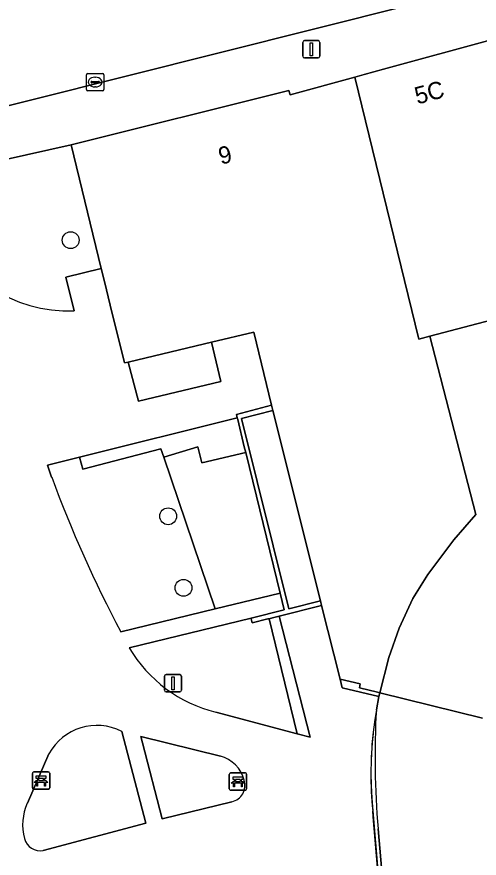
# Model space of a CAD drawing. Extents: x 161087 to 161926, y 382572 to 383873.
# Drawn here: x 161559.13 to 161585.97, y 383167.9 to 383216.69 of the extents above; entities that cross this region are included whole.
import ezdxf

# ---------------------------------------------------------------- set-up
doc = ezdxf.new("R2010")
doc.units = 0
for name, color, linetype in [('IMGEO_Bank', 7, 'Continuous'), ('IMGEO_Boom', 7, 'Continuous'), ('IMGEO_Erf', 7, 'Continuous'), ('IMGEO_Groenvoorziening', 7, 'Continuous'), ('IMGEO_Kolk', 7, 'Continuous'), ('IMGEO_Lichtmast', 7, 'Continuous'), ('IMGEO_Muur', 7, 'Continuous'), ('IMGEO_Pand', 7, 'Continuous'), ('IMGEO_Pand_nummerreeks', 7, 'Continuous'), ('IMGEO_Pand_overbouw', 7, 'Continuous'), ('IMGEO_Rijbaan_lokaal_gesloten', 7, 'Continuous'), ('IMGEO_Voetpad_halfverhard', 7, 'Continuous'), ('IMGEO_Voetpad_open', 7, 'Continuous')]:
    doc.layers.add(name, color=color, linetype=linetype)

msp = doc.modelspace()

# ---------------------------------------------------------------- linework, layer by layer
at = {"layer": 'IMGEO_Bank'}
for p, q in [((161560.118, 383172.9), (161560.959, 383172.9)), ((161560.959, 383172.9), (161560.118, 383172.9)), ((161571.54, 383172.846), (161572.381, 383172.846)), ((161572.381, 383172.846), (161571.54, 383172.846)), ((161560.043, 383171.975), (161560.043, 383172.816)), ((161560.043, 383172.816), (161560.043, 383171.975)), ((161560.352, 383172.406), (161560.352, 383172.512)), ((161560.396, 383172.512), (161560.396, 383172.406)), ((161560.684, 383172.518), (161560.402, 383172.518)), ((161560.402, 383172.4), (161560.684, 383172.4)), ((161560.69, 383172.406), (161560.69, 383172.512)), ((161560.734, 383172.512), (161560.734, 383172.406)), ((161561.043, 383172.825), (161561.043, 383171.984)), ((161561.043, 383171.984), (161561.043, 383172.825)), ((161571.465, 383171.921), (161571.465, 383172.762)), ((161571.465, 383172.762), (161571.465, 383171.921)), ((161571.774, 383172.352), (161571.774, 383172.458)), ((161571.818, 383172.458), (161571.818, 383172.352)), ((161572.106, 383172.464), (161571.824, 383172.464)), ((161571.824, 383172.346), (161572.106, 383172.346)), ((161572.112, 383172.352), (161572.112, 383172.458)), ((161572.156, 383172.458), (161572.156, 383172.352)), ((161572.465, 383172.771), (161572.465, 383171.93)), ((161572.465, 383171.93), (161572.465, 383172.771)), ((161560.968, 383171.9), (161560.127, 383171.9)), ((161560.127, 383171.9), (161560.968, 383171.9)), ((161560.74, 383172.298), (161560.347, 383172.298)), ((161572.162, 383172.244), (161571.769, 383172.244)), ((161572.39, 383171.846), (161571.549, 383171.846)), ((161571.549, 383171.846), (161572.39, 383171.846))]:
    msp.add_line(p, q, dxfattribs=at)
for points in [[(161560.29, 383172.298), (161560.148, 383172.298), (161560.26, 383172.4), (161560.346, 383172.4)], [(161560.346, 383172.518), (161560.26, 383172.518), (161560.26, 383172.679), (161560.823, 383172.679), (161560.823, 383172.518), (161560.74, 383172.518)], [(161560.74, 383172.4), (161560.823, 383172.4), (161560.935, 383172.298), (161560.796, 383172.298)], [(161571.712, 383172.244), (161571.57, 383172.244), (161571.682, 383172.346), (161571.768, 383172.346)], [(161571.768, 383172.464), (161571.682, 383172.464), (161571.682, 383172.625), (161572.245, 383172.625), (161572.245, 383172.464), (161572.162, 383172.464)], [(161572.162, 383172.346), (161572.245, 383172.346), (161572.357, 383172.244), (161572.218, 383172.244)], [(161560.34, 383172.291), (161560.34, 383172.084), (161560.297, 383172.084), (161560.297, 383172.291)], [(161560.79, 383172.291), (161560.79, 383172.084), (161560.746, 383172.084), (161560.746, 383172.291)], [(161571.762, 383172.237), (161571.762, 383172.03), (161571.719, 383172.03), (161571.719, 383172.237)], [(161572.212, 383172.237), (161572.212, 383172.03), (161572.168, 383172.03), (161572.168, 383172.237)]]:
    msp.add_lwpolyline(points, dxfattribs=at)
for centre, radius, start, end in [((161560.121, 383172.822), 0.0779, 92.4484, 184.2845), ((161560.121, 383172.822), 0.0779, 92.4484, 184.2845), ((161560.965, 383172.822), 0.0779, 2.4484, 94.2845), ((161560.965, 383172.822), 0.0779, 2.4484, 94.2845), ((161571.543, 383172.768), 0.0779, 92.4484, 184.2845), ((161571.543, 383172.768), 0.0779, 92.4484, 184.2845), ((161572.387, 383172.768), 0.0779, 2.4484, 94.2845), ((161572.387, 383172.768), 0.0779, 2.4484, 94.2845), ((161560.345, 383172.511), 0.00671, 2.8957, 87.1043), ((161560.345, 383172.407), 0.00671, 272.8957, 357.1043), ((161560.402, 383172.511), 0.00671, 92.8957, 177.1043), ((161560.402, 383172.407), 0.00671, 182.8957, 267.1043), ((161560.684, 383172.511), 0.00671, 2.8957, 87.1043), ((161560.684, 383172.407), 0.00671, 272.8957, 357.1043), ((161560.741, 383172.511), 0.00671, 92.8957, 177.1043), ((161560.741, 383172.407), 0.00671, 182.8957, 267.1043), ((161571.767, 383172.457), 0.00671, 2.8957, 87.1043), ((161571.767, 383172.353), 0.00671, 272.8957, 357.1043), ((161571.824, 383172.457), 0.00671, 92.8957, 177.1043), ((161571.824, 383172.353), 0.00671, 182.8957, 267.1043), ((161572.106, 383172.457), 0.00671, 2.8957, 87.1043), ((161572.106, 383172.353), 0.00671, 272.8957, 357.1043), ((161572.163, 383172.457), 0.00671, 92.8957, 177.1043), ((161572.163, 383172.353), 0.00671, 182.8957, 267.1043), ((161560.121, 383171.978), 0.0779, 182.4484, 274.2845), ((161560.121, 383171.978), 0.0779, 182.4484, 274.2845), ((161560.29, 383172.291), 0.00671, 2.8957, 87.1043), ((161560.347, 383172.291), 0.00671, 92.8957, 177.1043), ((161560.739, 383172.291), 0.00671, 2.8957, 87.1043), ((161560.796, 383172.291), 0.00671, 92.8957, 177.1043), ((161560.965, 383171.978), 0.0779, 272.4484, 4.2845), ((161560.965, 383171.978), 0.0779, 272.4484, 4.2845), ((161571.543, 383171.924), 0.0779, 182.4484, 274.2845), ((161571.543, 383171.924), 0.0779, 182.4484, 274.2845), ((161571.712, 383172.237), 0.00671, 2.8957, 87.1043), ((161571.769, 383172.237), 0.00671, 92.8957, 177.1043), ((161572.161, 383172.237), 0.00671, 2.8957, 87.1043), ((161572.218, 383172.237), 0.00671, 92.8957, 177.1043), ((161572.387, 383171.924), 0.0779, 272.4484, 4.2845), ((161572.387, 383171.924), 0.0779, 272.4484, 4.2845)]:
    msp.add_arc(centre, radius, start, end, dxfattribs=at)
at = {"layer": 'IMGEO_Boom'}
for centre in [(161562.26, 383203.738), (161567.914, 383187.729), (161568.805, 383183.58)]:
    msp.add_circle(centre, 0.489, dxfattribs=at)
at = {"layer": 'IMGEO_Erf'}
msp.add_lwpolyline([(161570.439, 383197.825), (161565.668, 383196.687), (161565.605, 383196.672), (161566.188, 383194.395), (161570.984, 383195.539)], close=True, dxfattribs=at)
at = {"layer": 'IMGEO_Groenvoorziening'}
for points in [[(161562.282, 383209.278), (161554.484, 383207.523), (161554.425, 383207.723), (161553.855, 383207.534), (161553.834, 383207.314), (161554.517, 383205.032)], [(161562.467, 383199.651), (161561.985, 383201.587), (161564.029, 383202.097), (161562.282, 383209.278)], [(161567.658, 383191.159), (161567.501, 383191.642), (161562.959, 383190.467), (161562.762, 383191.157), (161560.92, 383190.7), (161561.156, 383189.987)], [(161565.176, 383181.018), (161570.653, 383182.358), (161567.658, 383191.159)], [(161573.785, 383181.79), (161573.709, 383181.773), (161572.802, 383181.545), (161572.742, 383181.774), (161572.729, 383181.829), (161565.658, 383180.108)], [(161570.678, 383176.369), (161575.406, 383175.115), (161573.785, 383181.79)], [(161560.67, 383168.354), (161566.621, 383169.923), (161565.22, 383175.243)], [(161566.323, 383174.95), (161566.419, 383174.584), (161567.579, 383170.175), (161571.621, 383171.178)], [(161570.946, 383173.825), (161566.323, 383174.95)], [(161560.999, 383173.955), (161559.744, 383171.083)]]:
    msp.add_lwpolyline(points, dxfattribs=at)
for points in [[(161571.953, 383193.349), (161571.931, 383193.438), (161562.762, 383191.157), (161562.959, 383190.467), (161567.501, 383191.642), (161567.658, 383191.159), (161569.639, 383191.746), (161569.875, 383190.821), (161572.418, 383191.431), (161572.328, 383191.747)], [(161572.444, 383191.341), (161572.418, 383191.431), (161569.875, 383190.821), (161569.639, 383191.746), (161567.658, 383191.159), (161570.653, 383182.358), (161574.419, 383183.279)], [(161574.36, 383181.936), (161573.982, 383181.833), (161573.785, 383181.79), (161575.406, 383175.115), (161576.166, 383174.913)]]:
    msp.add_lwpolyline(points, close=True, dxfattribs=at)
for centre, radius, start, end in [((161562.11, 383207.687), 8.044, 199.2708, 272.5446), ((161629.082, 383215.047), 72.401, 200.25037, 208.03447), ((161572.595, 383184.182), 8.044, 210.4249, 256.2161), ((161563.766, 383172.448), 3.151, 62.5139, 151.4243), ((161570.411, 383171.914), 1.984, 14.7407, 74.3557), ((161571.411, 383172.121), 0.966, 282.5695, 17.9507), ((161562.498, 383169.825), 3.028, 155.4518, 194.9652), ((161560.479, 383169.267), 0.933, 193.9078, 281.8282)]:
    msp.add_arc(centre, radius, start, end, dxfattribs=at)
at = {"layer": 'IMGEO_Kolk'}
for p, q in [((161563.181, 383212.481), (161563.181, 383213.333)), ((161563.256, 383213.407), (161564.108, 383213.407)), ((161564.182, 383213.333), (161564.182, 383212.481)), ((161563.44, 383212.901), (161563.44, 383212.913)), ((161563.878, 383212.864), (161563.48, 383212.864)), ((161563.483, 383212.95), (161563.881, 383212.95)), ((161563.669, 383213.187), (161563.694, 383213.187)), ((161563.924, 383212.913), (161563.924, 383212.901)), ((161564.108, 383212.407), (161563.256, 383212.407)), ((161563.692, 383212.627), (161563.667, 383212.627))]:
    msp.add_line(p, q, dxfattribs=at)
for points in [[(161563.181, 383212.481), (161563.181, 383213.333)], [(161563.256, 383213.407), (161564.108, 383213.407)], [(161564.182, 383213.333), (161564.182, 383212.481)], [(161564.108, 383212.407), (161563.256, 383212.407)]]:
    msp.add_lwpolyline(points, dxfattribs=at)
for centre, radius, start, end in [((161563.258, 383213.331), 0.0765, 91.552, 178.448), ((161563.258, 383213.331), 0.0765, 91.552, 178.448), ((161564.106, 383213.331), 0.0765, 1.552, 88.448), ((161564.106, 383213.331), 0.0765, 1.552, 88.448), ((161563.48, 383212.91), 0.0403, 85.8775, 175.7526), ((161563.477, 383212.9), 0.0366, 178.938, 274.7102), ((161563.881, 383212.907), 0.043, 264.8664, 352.4533), ((161563.885, 383212.912), 0.0386, 1.7309, 96.639), ((161563.258, 383212.483), 0.0765, 181.552, 268.448), ((161563.258, 383212.483), 0.0765, 181.552, 268.448), ((161564.106, 383212.483), 0.0765, 271.552, 358.448), ((161564.106, 383212.483), 0.0765, 271.552, 358.448)]:
    msp.add_arc(centre, radius, start, end, dxfattribs=at)
for centre, major_axis, ratio, start_param, end_param in [((161563.668, 383212.907), (-0.387, 0.002), 0.722429, 4.712389, 7.853982), ((161563.693, 383212.907), (-0.39, 0.002), 0.717154, 1.570796, 4.712389)]:
    msp.add_ellipse(centre, major_axis=major_axis, ratio=ratio, start_param=start_param, end_param=end_param, dxfattribs=at)
at = {"layer": 'IMGEO_Lichtmast'}
for p, q in [((161575.83, 383215.31), (161576.62, 383215.31)), ((161576.62, 383215.31), (161575.83, 383215.31)), ((161575.73, 383214.41), (161575.73, 383215.21)), ((161575.73, 383215.21), (161575.73, 383214.41)), ((161576.72, 383215.21), (161576.72, 383214.41)), ((161576.72, 383214.41), (161576.72, 383215.21)), ((161576.62, 383214.31), (161575.83, 383214.31)), ((161575.83, 383214.31), (161576.62, 383214.31)), ((161567.701, 383177.647), (161567.701, 383178.447)), ((161567.701, 383178.447), (161567.701, 383177.647)), ((161567.801, 383178.547), (161568.591, 383178.547)), ((161568.591, 383178.547), (161567.801, 383178.547)), ((161568.691, 383178.447), (161568.691, 383177.647)), ((161568.691, 383177.647), (161568.691, 383178.447)), ((161568.591, 383177.547), (161567.801, 383177.547)), ((161567.801, 383177.547), (161568.591, 383177.547))]:
    msp.add_line(p, q, dxfattribs=at)
for points in [[(161576.15, 383215.185), (161576.3, 383215.185), (161576.3, 383214.435), (161576.15, 383214.435), (161576.15, 383215.185)], [(161568.121, 383178.422), (161568.271, 383178.422), (161568.271, 383177.672), (161568.121, 383177.672), (161568.121, 383178.422)]]:
    msp.add_lwpolyline(points, dxfattribs=at)
for centre, start, end in [((161575.83, 383215.21), 90, 180), ((161575.83, 383215.21), 90, 180), ((161576.62, 383215.21), 0, 90), ((161576.62, 383215.21), 360, 90), ((161575.83, 383214.41), 180, 270), ((161575.83, 383214.41), 180, 270), ((161576.62, 383214.41), 270, 0), ((161576.62, 383214.41), 270, 0), ((161567.801, 383178.447), 90, 180), ((161567.801, 383178.447), 90, 180), ((161568.591, 383178.447), 0, 90), ((161568.591, 383178.447), 360, 90), ((161567.801, 383177.647), 180, 270), ((161567.801, 383177.647), 180, 270), ((161568.591, 383177.647), 270, 0), ((161568.591, 383177.647), 270, 0)]:
    msp.add_arc(centre, 0.1, start, end, dxfattribs=at)
at = {"layer": 'IMGEO_Muur'}
msp.add_lwpolyline([(161572.178, 383193.405), (161574.001, 383193.854), (161573.921, 383194.175), (161571.885, 383193.627), (161571.931, 383193.438), (161571.953, 383193.349), (161572.328, 383191.747), (161572.418, 383191.431), (161572.444, 383191.341), (161574.419, 383183.279), (161574.656, 383182.312), (161572.729, 383181.829), (161572.742, 383181.774), (161572.802, 383181.545), (161573.709, 383181.773), (161573.785, 383181.79), (161573.982, 383181.833), (161574.36, 383181.936), (161576.822, 383182.554), (161576.754, 383182.829), (161574.912, 383182.363)], close=True, dxfattribs=at)
at = {"layer": 'IMGEO_Pand'}
for points in [[(161589.228, 383207.384), (161586.879, 383215.421), (161580.412, 383213.657), (161579.291, 383213.351), (161578.742, 383213.201), (161582.474, 383198.005), (161583.109, 383198.168), (161590.996, 383200.235)], [(161583.109, 383198.168), (161582.474, 383198.005), (161578.742, 383213.201), (161574.991, 383212.178), (161574.925, 383212.42), (161569.277, 383211.016), (161567.862, 383210.665), (161562.282, 383209.278), (161564.029, 383202.097), (161564.214, 383201.337), (161564.553, 383199.978), (161565.391, 383196.621), (161565.605, 383196.672), (161565.668, 383196.687), (161570.439, 383197.825), (161572.89, 383198.409), (161573.921, 383194.175), (161574.001, 383193.854), (161576.754, 383182.829), (161576.822, 383182.554), (161577.891, 383178.282), (161579.066, 383178.009), (161579.031, 383177.786), (161580.069, 383177.53), (161580.202, 383177.497), (161580.723, 383179.54), (161581.334, 383181.237), (161582.113, 383182.962), (161582.984, 383184.351), (161584.497, 383186.362), (161585.784, 383187.83)]]:
    msp.add_lwpolyline(points, close=True, dxfattribs=at)
msp.add_lwpolyline([(161608.776, 383195.666), (161616.708, 383197.697), (161615.877, 383199.633), (161613.257, 383205.741), (161590.996, 383200.235), (161583.109, 383198.168), (161585.784, 383187.83), (161584.497, 383186.362), (161582.984, 383184.351), (161582.113, 383182.962), (161581.334, 383181.237), (161580.723, 383179.54), (161580.202, 383177.497), (161586.154, 383176.029)], dxfattribs=at)
at = {"layer": 'IMGEO_Pand_overbouw'}
msp.add_lwpolyline([(161577.891, 383178.282), (161578.017, 383177.789), (161580.144, 383177.27), (161580.202, 383177.497), (161580.069, 383177.53), (161579.031, 383177.786), (161579.066, 383178.009)], close=True, dxfattribs=at)
for points in [[(161580.202, 383177.497), (161580.144, 383177.27), (161580.001, 383176.512), (161579.888, 383175.787), (161579.8, 383175.058), (161579.737, 383174.325), (161579.698, 383173.591), (161579.684, 383172.855), (161579.695, 383172.12), (161579.731, 383171.386), (161579.791, 383170.655), (161580.443, 383163.079), (161582.417, 383163.254), (161587.362, 383163.693)], [(161586.154, 383176.029), (161580.202, 383177.497)]]:
    msp.add_lwpolyline(points, dxfattribs=at)
at = {"layer": 'IMGEO_Rijbaan_lokaal_gesloten'}
msp.add_lwpolyline([(161550.595, 383209.525), (161554.432, 383210.49), (161603.889, 383222.891)], dxfattribs=at)
at = {"layer": 'IMGEO_Voetpad_halfverhard'}
for points in [[(161561.156, 383189.987), (161560.92, 383190.7), (161562.762, 383191.157), (161571.931, 383193.438), (161571.885, 383193.627), (161573.921, 383194.175), (161572.89, 383198.409), (161570.439, 383197.825), (161570.984, 383195.539), (161566.188, 383194.395), (161565.605, 383196.672), (161565.391, 383196.621), (161564.553, 383199.978), (161564.214, 383201.337), (161564.029, 383202.097), (161561.985, 383201.587), (161562.467, 383199.651)], [(161565.658, 383180.108), (161572.729, 383181.829), (161574.656, 383182.312), (161574.419, 383183.279), (161570.653, 383182.358), (161565.176, 383181.018)], [(161580.001, 383176.512), (161580.144, 383177.27), (161578.017, 383177.789), (161577.891, 383178.282), (161576.822, 383182.554), (161574.36, 383181.936), (161576.166, 383174.913), (161575.406, 383175.115), (161570.678, 383176.369)], [(161565.22, 383175.243), (161566.621, 383169.923), (161560.67, 383168.354)], [(161566.419, 383174.584), (161566.323, 383174.95), (161570.946, 383173.825)], [(161571.621, 383171.178), (161567.579, 383170.175), (161566.419, 383174.584)], [(161559.744, 383171.083), (161560.999, 383173.955)], [(161580.602, 383161.222), (161580.443, 383163.079), (161579.821, 383170.304), (161579.791, 383170.655)]]:
    msp.add_lwpolyline(points, dxfattribs=at)
for centre, radius, start, end in [((161562.11, 383207.687), 8.044, 199.2708, 272.5446), ((161629.082, 383215.047), 72.401, 200.25037, 208.03447), ((161572.595, 383184.182), 8.044, 210.4249, 256.2161), ((161601.487, 383172.807), 21.803, 170.2163, 179.8266), ((161563.766, 383172.448), 3.151, 62.5139, 151.4243), ((161570.411, 383171.914), 1.984, 14.7407, 74.3557), ((161601.314, 383172.805), 21.63, 179.8195, 185.7043), ((161571.411, 383172.121), 0.966, 282.5695, 17.9507), ((161562.498, 383169.825), 3.028, 155.4518, 194.9652), ((161560.479, 383169.267), 0.933, 193.9078, 281.8282)]:
    msp.add_arc(centre, radius, start, end, dxfattribs=at)
at = {"layer": 'IMGEO_Voetpad_open'}
for points in [[(161578.742, 383213.201), (161579.291, 383213.351), (161580.412, 383213.657), (161586.879, 383215.421), (161587.097, 383215.48), (161591.594, 383216.629), (161593.22, 383217.044), (161593.403, 383217.09), (161598.881, 383218.471), (161606.52, 383220.397), (161603.889, 383222.891), (161554.432, 383210.49), (161550.595, 383209.525), (161547.65, 383208.325), (161542.826, 383207.084), (161531.933, 383205.212), (161526.876, 383203.831), (161518.704, 383201.115), (161487.35, 383188.824), (161478.917, 383185.415)], [(161523.466, 383201.16), (161534.338, 383204.545), (161534.82, 383202.974), (161534.857, 383202.864), (161538.04, 383203.834), (161539.806, 383204.224), (161550.465, 383206.648), (161550.514, 383206.659), (161550.445, 383206.839), (161551.174, 383206.938), (161551.274, 383206.668), (161553.834, 383207.314), (161553.855, 383207.534), (161554.425, 383207.723), (161554.484, 383207.523), (161562.282, 383209.278), (161567.862, 383210.665), (161569.277, 383211.016), (161574.925, 383212.42), (161574.991, 383212.178), (161578.742, 383213.201)], [(161586.154, 383176.029), (161580.202, 383177.497), (161580.144, 383177.27), (161580.001, 383176.512)], [(161580.101, 383169.605), (161580.661, 383163.098), (161582.417, 383163.254), (161587.355, 383163.692), (161586.891, 383169.557), (161586.682, 383172.207)], [(161579.791, 383170.655), (161579.821, 383170.304), (161580.443, 383163.079), (161580.602, 383161.222)], [(161580.822, 383161.229), (161580.661, 383163.098), (161580.101, 383169.605)]]:
    msp.add_lwpolyline(points, dxfattribs=at)
for points in [[(161574.001, 383193.854), (161572.178, 383193.405), (161574.912, 383182.363), (161576.754, 383182.829)], [(161577.891, 383178.282), (161578.017, 383177.789), (161580.144, 383177.27), (161580.202, 383177.497), (161580.069, 383177.53), (161579.031, 383177.786), (161579.066, 383178.009)]]:
    msp.add_lwpolyline(points, close=True, dxfattribs=at)
for centre, radius, start, end in [((161601.487, 383172.807), 21.803, 170.2163, 179.8266), ((161628.082, 383173.754), 48.16, 176.7169, 184.942), ((161628.082, 383173.754), 48.16, 176.7169, 184.942), ((161601.314, 383172.805), 21.63, 179.8195, 185.7043)]:
    msp.add_arc(centre, radius, start, end, dxfattribs=at)

# ---------------------------------------------------------------- texts
at = {"layer": 'IMGEO_Pand_nummerreeks'}
for s, rotation, p in [('5C', 15.2579, (161582.381, 383211.602)), ('9', 13.9458, (161570.979, 383208.113))]:
    msp.add_text(s, height=1, rotation=rotation, dxfattribs=at).set_placement(p)

doc.saveas('drawing.dxf')
